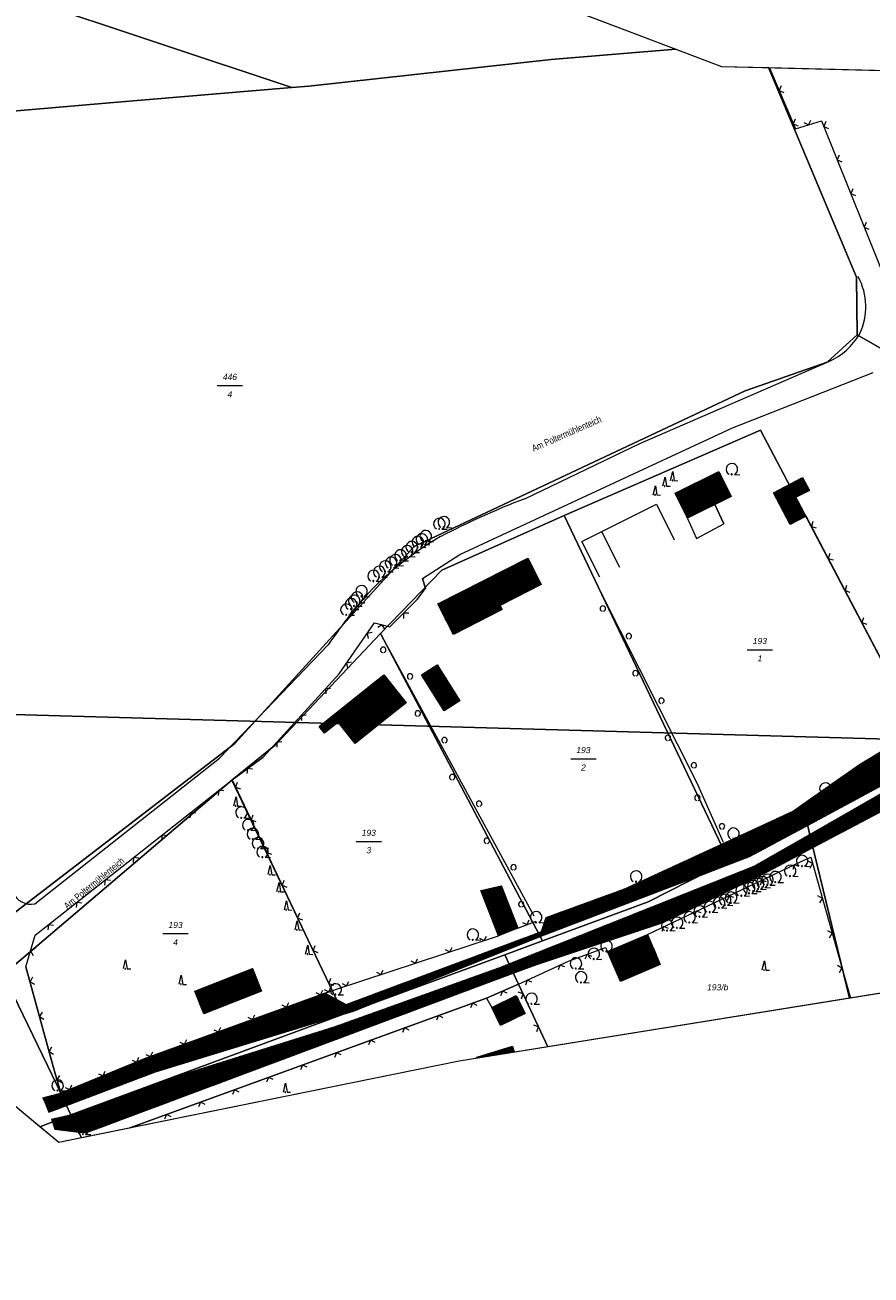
# Model space of a CAD drawing. Header units: metres. Extents: x 345144 to 348639, y 5629211 to 5635235.
# Tile 551 of 656: x 345633 to 345750, y 5631674 to 5631847. Entities that reach past the tile are written whole.
import ezdxf
from ezdxf.enums import TextEntityAlignment as Align

# ---------------------------------------------------------------- set-up
doc = ezdxf.new("R2010")
doc.units = ezdxf.units.M
doc.header["$MEASUREMENT"] = 0
for name, color, linetype in [('028 Geländeform', 7, 'Continuous'), ('081-083 Topographie', 7, 'Continuous'), ('ALLG Pseudo-Topographie', 7, 'Continuous'), ('AX Flurstück', 7, 'Continuous'), ('AX Gebäude', 7, 'Continuous'), ('Blatt', 7, 'Continuous'), ('Definitionslinie', 7, 'Continuous'), ('Gemeinde Lokation', 7, 'Continuous'), ('Ortsteil Lokation', 7, 'Continuous'), ('Präsentationsobjekt -Text (punktförmig)', 7, 'Continuous'), ('Strasse Lokation', 7, 'Continuous')]:
    doc.layers.add(name, color=color, linetype=linetype)
doc.styles.add('ARIAL', font='arial.ttf', dxfattribs={"height": 1})
doc.styles.add('ARIALIT', font='ariali.ttf', dxfattribs={"height": 1})
pattern_1 = [(250.9552151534, (0, 0), (0.1890527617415, -0.065261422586), [])]
pattern_2 = [(111.5294117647, (0, 0), (-0.186045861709, -0.07339575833), [])]

# ---------------------------------------------------------------- blocks, each defined once
blk = doc.blocks.new('alk_7200_nrwx2')
at = {"true_color": 0x2e2e2e}
h = blk.add_hatch(color=250, dxfattribs=at)
edge = h.paths.add_edge_path(flags=0)
edge.add_arc((-0.020544, -0.388118), 0.055525, 180, 360, ccw=False)
edge.add_arc((-0.020544, -0.388118), 0.055525, 0, 180, ccw=False)
at = {"color": 250, "lineweight": 5, "true_color": 0x2e2e2e, "flags": 128}
blk.add_lwpolyline([(-0.298168, -0.388118), (-0.020544, 1), (0.257079, -0.388118), (0.812326, -0.388118)], dxfattribs=at)
blk.add_lwpolyline([(-0.298168, -0.388118), (-0.020544, 1), (0.257079, -0.388118), (0.812326, -0.388118)], dxfattribs=at)
at = {"color": 250, "lineweight": 5, "true_color": 0x2e2e2e}
for start, end in [(0, 180), (180, 0)]:
    blk.add_arc((-0.020544, -0.388118), 0.055525, start, end, dxfattribs=at)
blk = doc.blocks.new('alk_7100_nrwx2')
at = {"true_color": 0x2e2e2e}
h = blk.add_hatch(color=250, dxfattribs=at)
edge = h.paths.add_edge_path(flags=0)
edge.add_arc((0.024073, -0.597267), 0.057254, 180, 360, ccw=False)
edge.add_arc((0.024073, -0.597267), 0.057255, 0, 180, ccw=False)
at = {"color": 250, "lineweight": 5, "true_color": 0x2e2e2e, "flags": 128}
blk.add_lwpolyline([(0.349382, -0.597267), (1, -0.597267)], dxfattribs=at)
at = {"color": 250, "lineweight": 5, "true_color": 0x2e2e2e}
for centre, radius, start, end in [((0.024073, 0.012362), 0.690995, -61.91481688, -118.08518312), ((0.024073, -0.597267), 0.057255, 0, 180), ((0.024073, -0.597267), 0.057254, 180, 0)]:
    blk.add_arc(centre, radius, start, end, dxfattribs=at)

msp = doc.modelspace()

# ---------------------------------------------------------------- hatches: boundary and pattern name
at = {"layer": '028 Geländeform', "true_color": 0xb27500}
h = msp.add_hatch(dxfattribs=at)
h.set_pattern_fill('_USER', color=44, scale=0.2, angle=250.95521515, style=0, pattern_type=0)
h.set_pattern_definition(pattern_1)
h.paths.add_polyline_path([(345784.303, 5631758.485), (345785.2, 5631756.908), (345785.2, 5631756.908), (345764.509, 5631745.124), (345764.509, 5631745.124), (345755.583, 5631740.008), (345755.583, 5631740.008), (345742.158, 5631732.903), (345742.158, 5631732.903), (345735.319, 5631729.283), (345735.319, 5631729.283), (345721.448, 5631722.541), (345721.448, 5631722.541), (345703.971, 5631716.783), (345703.971, 5631716.783), (345700.746, 5631715.577), (345700.746, 5631715.577), (345670.275, 5631704.182), (345670.275, 5631704.182), (345641.667, 5631693.494), (345641.667, 5631693.494), (345640.708, 5631693.609), (345640.708, 5631693.609), (345637.401, 5631694.004), (345637.401, 5631694.004), (345637.06, 5631695.013), (345637.06, 5631695.013), (345636.926, 5631695.411), (345636.926, 5631695.411), (345639.581, 5631695.98), (345639.581, 5631695.98), (345652.679, 5631700.815), (345652.679, 5631700.815), (345676.04, 5631708.156), (345676.04, 5631708.156), (345698.768, 5631716.305), (345698.768, 5631716.305), (345700.148, 5631716.854), (345700.148, 5631716.854), (345734.035, 5631730.329), (345734.035, 5631730.329), (345741.716, 5631734.724), (345741.716, 5631734.724), (345754.5, 5631742.039), (345754.5, 5631742.039)], flags=0)
h = msp.add_hatch(dxfattribs=at)
h.set_pattern_fill('_USER', color=44, scale=0.2, angle=250.95521515, style=0, pattern_type=0)
h.set_pattern_definition(pattern_1)
h.paths.add_polyline_path([(345756.631, 5631749.275), (345758.72, 5631745.307), (345758.72, 5631745.307), (345741.411, 5631735.977), (345741.411, 5631735.977), (345733.399, 5631731.658), (345733.399, 5631731.658), (345726.561, 5631729.057), (345726.561, 5631729.057), (345704.452, 5631720.643), (345704.452, 5631720.643), (345704.638, 5631721.312), (345704.638, 5631721.312), (345705.291, 5631723.24), (345705.291, 5631723.24), (345716.163, 5631727.22), (345716.163, 5631727.22), (345729.457, 5631733.361), (345729.457, 5631733.361), (345739.403, 5631737.955), (345739.403, 5631737.955), (345743.846, 5631741.056), (345743.846, 5631741.056), (345748.686, 5631744.433), (345748.686, 5631744.433)], flags=0)
h = msp.add_hatch(dxfattribs=at)
h.set_pattern_fill('_USER', color=44, scale=0.2, angle=250.95521515, style=0, pattern_type=0)
h.set_pattern_definition(pattern_1)
h.paths.add_polyline_path([(345677.634, 5631711.223), (345704.188, 5631721.144), (345704.188, 5631721.144), (345704.638, 5631721.312), (345704.638, 5631721.312), (345704.452, 5631720.643), (345704.452, 5631720.643), (345681.463, 5631711.44), (345681.463, 5631711.44), (345681.444, 5631711.432), (345681.444, 5631711.432), (345678.642, 5631710.31), (345678.642, 5631710.31), (345678.573, 5631710.373), (345678.573, 5631710.373)], flags=0)
h = msp.add_hatch(dxfattribs=at)
h.set_pattern_fill('_USER', color=44, scale=0.2, angle=250.95521515, style=0, pattern_type=0)
h.set_pattern_definition(pattern_1)
h.paths.add_polyline_path([(345677.257, 5631709.887), (345651.273, 5631701.949), (345651.273, 5631701.949), (345638.988, 5631697.265), (345638.988, 5631697.265), (345636.574, 5631696.373), (345636.574, 5631696.373), (345636.038, 5631697.641), (345636.038, 5631697.641), (345635.722, 5631698.342), (345635.722, 5631698.342), (345638.204, 5631698.963), (345638.204, 5631698.963), (345649.954, 5631703.804), (345649.954, 5631703.804), (345674.756, 5631712.814), (345674.756, 5631712.814), (345676.261, 5631711.982), (345676.261, 5631711.982), (345677.634, 5631711.223), (345677.634, 5631711.223), (345678.573, 5631710.373), (345678.573, 5631710.373), (345678.642, 5631710.31), (345678.642, 5631710.31)], flags=0)
at = {"layer": 'AX Gebäude', "true_color": 0x4f4f4f}
h = msp.add_hatch(dxfattribs=at)
h.set_pattern_fill('_USER', color=251, scale=0.2, angle=111.52941176, style=0, pattern_type=0)
h.set_pattern_definition(pattern_2)
h.paths.add_polyline_path([(345723.11, 5631781.855), (345729.135, 5631784.852), (345730.854, 5631781.395), (345724.83, 5631778.398)], flags=0)
h = msp.add_hatch(dxfattribs=at)
h.set_pattern_fill('_USER', color=251, scale=0.2, angle=111.52941176, style=0, pattern_type=0)
h.set_pattern_definition(pattern_2)
h.paths.add_polyline_path([(345736.716, 5631781.911), (345740.726, 5631784.028), (345741.657, 5631782.265), (345739.761, 5631781.264), (345741.129, 5631778.673), (345739.015, 5631777.557)], flags=0)
h = msp.add_hatch(dxfattribs=at)
h.set_pattern_fill('_USER', color=251, scale=0.2, angle=111.52941176, style=0, pattern_type=0)
h.set_pattern_definition(pattern_2)
h.paths.add_polyline_path([(345690.323, 5631766.563), (345702.751, 5631772.88), (345704.59, 5631769.263), (345698.907, 5631766.375), (345699.203, 5631765.793), (345692.457, 5631762.364)], flags=0)
h = msp.add_hatch(dxfattribs=at)
h.set_pattern_fill('_USER', color=251, scale=0.2, angle=111.52941176, style=0, pattern_type=0)
h.set_pattern_definition(pattern_2)
h.paths.add_polyline_path([(345690.238, 5631758.16), (345693.375, 5631753.181), (345691.199, 5631751.813), (345688.066, 5631756.799)], flags=0)
h = msp.add_hatch(dxfattribs=at)
h.set_pattern_fill('_USER', color=251, scale=0.2, angle=111.52941176, style=0, pattern_type=0)
h.set_pattern_definition(pattern_2)
h.paths.add_polyline_path([(345681.082, 5631755.373), (345682.839, 5631756.779), (345685.93, 5631752.917), (345684.174, 5631751.511)], flags=0)
h = msp.add_hatch(dxfattribs=at)
h.set_pattern_fill('_USER', color=251, scale=0.2, angle=111.52941176, style=0, pattern_type=0)
h.set_pattern_definition(pattern_2)
h.paths.add_polyline_path([(345684.174, 5631751.511), (345678.9, 5631747.289), (345676.55, 5631750.224), (345674.66, 5631748.711), (345673.918, 5631749.638), (345681.082, 5631755.373)], flags=0)
h = msp.add_hatch(dxfattribs=at)
h.set_pattern_fill('_USER', color=251, scale=0.2, angle=111.52941176, style=0, pattern_type=0)
h.set_pattern_definition(pattern_2)
h.paths.add_polyline_path([(345696.241, 5631726.961), (345699.067, 5631727.642), (345701.378, 5631721.775), (345698.699, 5631720.72)], flags=0)
h = msp.add_hatch(dxfattribs=at)
h.set_pattern_fill('_USER', color=251, scale=0.2, angle=111.52941176, style=0, pattern_type=0)
h.set_pattern_definition(pattern_2)
h.paths.add_polyline_path([(345713.778, 5631718.567), (345719.267, 5631720.928), (345721.049, 5631716.783), (345715.56, 5631714.423)], flags=0)
h = msp.add_hatch(dxfattribs=at)
h.set_pattern_fill('_USER', color=251, scale=0.2, angle=111.52941176, style=0, pattern_type=0)
h.set_pattern_definition(pattern_2)
h.paths.add_polyline_path([(345656.727, 5631713.082), (345664.694, 5631716.207), (345665.922, 5631713.074), (345657.955, 5631709.949)], flags=0)
h = msp.add_hatch(dxfattribs=at)
h.set_pattern_fill('_USER', color=251, scale=0.2, angle=111.52941176, style=0, pattern_type=0)
h.set_pattern_definition(pattern_2)
h.paths.add_polyline_path([(345697.778, 5631710.835), (345701.152, 5631712.473), (345702.361, 5631709.982), (345698.987, 5631708.345)], flags=0)
h = msp.add_hatch(dxfattribs=at)
h.set_pattern_fill('_USER', color=251, scale=0.2, angle=111.52941176, style=0, pattern_type=0)
h.set_pattern_definition(pattern_2)
h.paths.add_polyline_path([(345700.864, 5631704.631), (345695.753, 5631703.809), (345695.704, 5631703.972), (345700.614, 5631705.457)], flags=0)

# ---------------------------------------------------------------- linework, layer by layer
at = {"layer": '081-083 Topographie', "color": 7, "linetype": 'Continuous', "lineweight": 5, "flags": 128}
for points in [[(345736.132016, 5631840.653864), (345739.726, 5631832.213), (345739.726, 5631832.213), (345743.335, 5631833.331), (345743.335, 5631833.331), (345757.005, 5631799.282), (345757.005, 5631799.282), (345772.791, 5631805.333), (345772.791, 5631805.333), (345774.623, 5631808.551), (345774.623, 5631808.551), (345776.699, 5631809.33), (345776.699, 5631809.33), (345764.972, 5631839.874), (345764.972, 5631839.874), (345764.260009, 5631839.951364)], [(345702.32, 5631781.113), (345718.231, 5631788.726), (345718.231, 5631788.726), (345744.348, 5631800.053)], [(345687.476, 5631767.182), (345688.624, 5631768.695), (345688.624, 5631768.695), (345688.182, 5631770.087), (345688.182, 5631770.087), (345693.346, 5631773.398), (345693.346, 5631773.398), (345731.013, 5631790.912), (345731.013, 5631790.912), (345750.463, 5631798.559)], [(345724.829, 5631778.37), (345726.069, 5631775.624), (345726.069, 5631775.624), (345729.857, 5631777.62), (345729.857, 5631777.62), (345728.602, 5631780.295)], [(345741.18, 5631778.722), (345756.631, 5631749.275), (345756.631, 5631749.275), (345793.184, 5631766.96)], [(345712.787, 5631768.265), (345726.042, 5631741.93), (345726.042, 5631741.93), (345729.722, 5631733.683)], [(345661.872, 5631742.264), (345666.165, 5631745.41), (345666.165, 5631745.41), (345676.674, 5631756.932), (345676.674, 5631756.932), (345681.576, 5631763.965), (345681.576, 5631763.965), (345683.687, 5631763.391), (345683.687, 5631763.391), (345687.476, 5631767.182)], [(345682.362, 5631762.542), (345703.566, 5631723.468)], [(345634.625, 5631725.14), (345660.137, 5631745.246), (345660.137, 5631745.246), (345675.172, 5631760.941)], [(345675.709, 5631713.144), (345674.756, 5631712.814), (345674.756, 5631712.814), (345649.954, 5631703.804), (345649.954, 5631703.804), (345638.204, 5631698.963), (345638.204, 5631698.963), (345637.143, 5631702.664), (345637.143, 5631702.664), (345633.392, 5631716.457), (345633.392, 5631716.457), (345634.681, 5631720.804), (345634.681, 5631720.804), (345661.872, 5631742.264)], [(345661.872, 5631742.264), (345675.709, 5631713.144)], [(345719.266, 5631720.927), (345740.631, 5631731.034), (345740.631, 5631731.034), (345741.843, 5631731.607), (345741.843, 5631731.607), (345747.329476, 5631712.106731)], [(345701.378, 5631721.775), (345703.918, 5631722.763)], [(345675.709, 5631713.144), (345676.169, 5631713.296), (345676.169, 5631713.296), (345698.699, 5631720.72)], [(345701.468, 5631714.037), (345708.371, 5631717.23), (345708.371, 5631717.23), (345713.491, 5631719.087), (345713.491, 5631719.087), (345713.778, 5631718.566)], [(345701.468, 5631714.037), (345697.026, 5631712.114), (345697.026, 5631712.114), (345647.755504, 5631694.177121)], [(345701.468, 5631714.037), (345705.52371, 5631705.380744)], [(345697.026, 5631712.114), (345697.778, 5631710.836)]]:
    msp.add_lwpolyline(points, dxfattribs=at)
at = {"layer": '081-083 Topographie', "color": 7, "linetype": 'Continuous', "lineweight": 5}
for centre, radius, start, end in [((345740.572, 5631807.632), 8.875794, -25.17054501, 27.88149918), ((345740.471, 5631808.676), 9.454483, -65.79076812, -30.64468199), ((345744.264, 5631672.64), 116.300154, 111.14033332, 117.42147364), ((345714.029, 5631735.548), 46.585251, 120.04617431, 133.88413076), ((345728.804, 5631724.646), 64.758926, 136.62056774, 145.91215716), ((345634.069, 5631727.731), 2.651088, -158.70025692, -77.88863195)]:
    msp.add_arc(centre, radius, start, end, dxfattribs=at)
at = {"layer": 'ALLG Pseudo-Topographie', "color": 7, "linetype": 'Continuous', "lineweight": 5, "flags": 128}
for points in [[(345712.686, 5631770.283), (345710.224, 5631775.201), (345720.521, 5631780.356), (345722.983, 5631775.439)], [(345712.944, 5631776.562), (345715.406, 5631771.645)]]:
    msp.add_lwpolyline(points, dxfattribs=at)
at = {"layer": 'AX Flurstück', "color": 8, "linetype": 'Continuous', "lineweight": 13, "true_color": 0x808080, "flags": 128}
for points in [[(345538.017, 5631932.602), (345541.039, 5631935.329), (345601.011, 5631893.768), (345614.23, 5631882.632), (345628.47, 5631876.419), (345652.059, 5631866.465), (345668.628, 5631861.612), (345691.503, 5631854.366), (345699.328, 5631852.27), (345723.216, 5631843.21), (345705.962, 5631841.766), (345672.487, 5631838.108), (345670.153, 5631837.914), (345596.089, 5631862.559), (345585.724, 5631882.429), (345560.988, 5631904.016), (345560.202, 5631911.312), (345538.017, 5631932.602)], [(345560.988, 5631904.016), (345585.724, 5631882.429), (345596.089, 5631862.559), (345670.153, 5631837.914), (345645.486, 5631835.856), (345596.773, 5631831.66), (345568.768, 5631828.815), (345537.551, 5631846.238), (345508.412, 5631862.017), (345480.191, 5631877.583), (345509.141, 5631905.113), (345538.017, 5631932.602), (345560.202, 5631911.312), (345560.988, 5631904.016)], [(345729.52, 5631840.819), (345736, 5631840.657), (345748.15, 5631811.735), (345748.282, 5631803.757), (345744.113, 5631799.98), (345732.806, 5631796.02), (345687.039, 5631774.493), (345662.268, 5631747.305), (345628.23, 5631721.169), (345627.629, 5631723.47), (345618.615, 5631748.849), (345625.815, 5631753.409), (345620.346, 5631763.618), (345578.606, 5631818.239), (345565.172, 5631828.471), (345568.768, 5631828.815), (345596.773, 5631831.66), (345645.486, 5631835.856), (345670.153, 5631837.914), (345672.487, 5631838.108), (345705.962, 5631841.766), (345723.216, 5631843.21), (345729.52, 5631840.819)], [(345736, 5631840.657), (345763.638, 5631839.967), (345764.889, 5631839.819), (345777.351, 5631807.349), (345776.681, 5631807.042), (345756.462, 5631799.062), (345748.282, 5631803.757), (345748.15, 5631811.735), (345736, 5631840.657)], [(345779.279, 5631802.32), (345792.535, 5631767.759), (345794.192, 5631763.449), (345792.29, 5631762.508), (345785.605, 5631759.202), (345758.787, 5631745.179), (345756.687, 5631749.166), (345734.919, 5631790.559), (345707.771, 5631778.766), (345690.846, 5631771.233), (345682.391, 5631762.475), (345667.86, 5631747.127), (345661.847, 5631742.248), (345630.296, 5631715.374), (345628.23, 5631721.169), (345662.268, 5631747.305), (345687.039, 5631774.493), (345732.806, 5631796.02), (345744.113, 5631799.98), (345748.282, 5631803.757), (345756.462, 5631799.062), (345776.681, 5631807.042), (345777.351, 5631807.349), (345779.279, 5631802.32)], [(345741.308, 5631736.404), (345730.547, 5631731.081), (345707.771, 5631778.766), (345734.919, 5631790.559), (345756.687, 5631749.166), (345758.787, 5631745.179), (345741.308, 5631736.404)], [(345707.771, 5631778.766), (345730.547, 5631731.081), (345719.383, 5631725.413), (345704.773, 5631720.036), (345682.391, 5631762.475), (345690.846, 5631771.233), (345707.771, 5631778.766)], [(345667.86, 5631747.127), (345682.391, 5631762.475), (345704.773, 5631720.036), (345699.557, 5631718.116), (345677.253, 5631709.884), (345661.847, 5631742.248), (345667.86, 5631747.127)], [(345765.089, 5631714.964), (345747.222, 5631712.089), (345742.377, 5631732.008), (345741.308, 5631736.404), (345758.787, 5631745.179), (345785.605, 5631759.202), (345786.753, 5631755.405), (345781.437, 5631735.327), (345781.179, 5631718.805), (345765.089, 5631714.964)], [(345630.296, 5631715.374), (345661.847, 5631742.248), (345677.253, 5631709.884), (345639.581, 5631695.98), (345637.707, 5631700.038), (345630.296, 5631715.374)], [(345747.222, 5631712.089), (345705.525, 5631705.381), (345701.469, 5631714.038), (345699.557, 5631718.116), (345704.773, 5631720.036), (345719.383, 5631725.413), (345730.547, 5631731.081), (345741.308, 5631736.404), (345742.377, 5631732.008), (345747.222, 5631712.089)], [(345584.104, 5631677.451), (345577.363, 5631685.39), (345576.302, 5631687.145), (345619.222, 5631717.771), (345627.629, 5631723.47), (345628.23, 5631721.169), (345630.296, 5631715.374), (345637.707, 5631700.038), (345639.581, 5631695.98), (345635.324, 5631694.347), (345631.641, 5631697.426), (345584.104, 5631677.451)], [(345693.262, 5631703.408), (345641.081, 5631692.823), (345639.581, 5631695.98), (345677.253, 5631709.884), (345699.557, 5631718.116), (345701.469, 5631714.038), (345705.525, 5631705.381), (345693.262, 5631703.408)], [(345637.915, 5631692.181), (345635.324, 5631694.347), (345639.581, 5631695.98), (345641.081, 5631692.823), (345637.915, 5631692.181)]]:
    msp.add_lwpolyline(points, dxfattribs=at)
at = {"layer": 'AX Gebäude', "color": 7, "linetype": 'Continuous', "lineweight": 5, "flags": 128}
for points in [[(345723.11, 5631781.855), (345729.135, 5631784.852), (345730.854, 5631781.395), (345724.83, 5631778.398), (345723.11, 5631781.855)], [(345736.716, 5631781.911), (345740.726, 5631784.028), (345741.657, 5631782.265), (345739.761, 5631781.264), (345741.129, 5631778.673), (345739.015, 5631777.557), (345736.716, 5631781.911)], [(345690.323, 5631766.563), (345702.751, 5631772.88), (345704.59, 5631769.263), (345698.907, 5631766.375), (345699.203, 5631765.793), (345692.457, 5631762.364), (345690.323, 5631766.563)], [(345690.238, 5631758.16), (345693.375, 5631753.181), (345691.199, 5631751.813), (345688.066, 5631756.799), (345690.238, 5631758.16)], [(345681.082, 5631755.373), (345682.839, 5631756.779), (345685.93, 5631752.917), (345684.174, 5631751.511), (345681.082, 5631755.373)], [(345684.174, 5631751.511), (345678.9, 5631747.289), (345676.55, 5631750.224), (345674.66, 5631748.711), (345673.918, 5631749.638), (345681.082, 5631755.373), (345684.174, 5631751.511)], [(345696.241, 5631726.961), (345699.067, 5631727.642), (345701.378, 5631721.775), (345698.699, 5631720.72), (345696.241, 5631726.961)], [(345713.778, 5631718.567), (345719.267, 5631720.928), (345721.049, 5631716.783), (345715.56, 5631714.423), (345713.778, 5631718.567)], [(345656.727, 5631713.082), (345664.694, 5631716.207), (345665.922, 5631713.074), (345657.955, 5631709.949), (345656.727, 5631713.082)], [(345697.778, 5631710.835), (345701.152, 5631712.473), (345702.361, 5631709.982), (345698.987, 5631708.345), (345697.778, 5631710.835)], [(345695.704, 5631703.972), (345700.614, 5631705.457), (345700.863771, 5631704.631023)], [(345695.753344, 5631703.808824), (345695.704, 5631703.972)]]:
    msp.add_lwpolyline(points, dxfattribs=at)
at = {"layer": 'Blatt', "color": 205, "linetype": 'Continuous', "lineweight": 5, "true_color": 0x873099, "flags": 128}
for points in [[(345436.232, 5631808.211), (345398.764, 5631828.016), (345403.826, 5632007.768), (345447.369, 5632006.542), (345449.563, 5632004.389), (345466.48, 5631986.997), (345614.426, 5631884.472), (345729.52, 5631840.819), (345788.819, 5631839.338), (345836.096, 5631831.491), (345899.544, 5631850.195), (345896.548, 5631743.817), (345518.715, 5631754.457), (345516.682, 5631756.851), (345436.232, 5631808.211)], [(345584.104, 5631677.451), (345518.715, 5631754.457), (345896.548, 5631743.817), (345892.72, 5631607.92), (345882.862, 5631617.924), (345874.634, 5631642.43), (345860.336, 5631698.053), (345854.261, 5631714.326), (345851.905, 5631735.69), (345765.089, 5631714.964), (345693.262, 5631703.408), (345637.915, 5631692.181), (345631.641, 5631697.426), (345584.104, 5631677.451)]]:
    msp.add_lwpolyline(points, dxfattribs=at)
at = {"layer": 'Definitionslinie', "color": 7, "linetype": 'Continuous', "lineweight": 5, "flags": 128}
for points in [[(345736.132016, 5631840.653864), (345739.726, 5631832.213)], [(345737.743, 5631838.147), (345737.479, 5631837.492), (345738.134, 5631837.227)], [(345737.743, 5631838.147), (345737.479, 5631837.492), (345738.134, 5631837.227)], [(345739.701, 5631833.547), (345739.437, 5631832.891), (345740.093, 5631832.627)], [(345739.701, 5631833.547), (345739.437, 5631832.891), (345740.093, 5631832.627)], [(345739.726, 5631832.213), (345743.335, 5631833.331)], [(345740.905, 5631833.102), (345741.531, 5631832.772), (345741.86, 5631833.398)], [(345740.905, 5631833.102), (345741.531, 5631832.772), (345741.86, 5631833.398)], [(345743.335, 5631833.331), (345757.005, 5631799.282)], [(345743.928, 5631833.197), (345743.65, 5631832.547), (345744.3, 5631832.269)], [(345743.928, 5631833.197), (345743.65, 5631832.547), (345744.3, 5631832.269)], [(345745.791, 5631828.557), (345745.513, 5631827.907), (345746.163, 5631827.629)], [(345745.791, 5631828.557), (345745.513, 5631827.907), (345746.163, 5631827.629)], [(345747.653, 5631823.917), (345747.376, 5631823.267), (345748.026, 5631822.989)], [(345747.653, 5631823.917), (345747.376, 5631823.267), (345748.026, 5631822.989)], [(345749.516, 5631819.277), (345749.239, 5631818.627), (345749.889, 5631818.349)], [(345749.516, 5631819.277), (345749.239, 5631818.627), (345749.889, 5631818.349)], [(345718.231, 5631788.726), (345744.348, 5631800.053)], [(345731.013, 5631790.912), (345750.463, 5631798.559)], [(345693.346, 5631773.398), (345731.013, 5631790.912)], [(345702.32, 5631781.113), (345718.231, 5631788.726)], [(345728.602, 5631780.295), (345729.857, 5631777.62)], [(345741.18, 5631778.722), (345756.631, 5631749.275)], [(345724.829, 5631778.37), (345726.069, 5631775.624)], [(345726.069, 5631775.624), (345729.857, 5631777.62)], [(345742.146, 5631777.956), (345741.936, 5631777.281), (345742.611, 5631777.071)], [(345742.146, 5631777.956), (345741.936, 5631777.281), (345742.611, 5631777.071)], [(345688.182, 5631770.087), (345693.346, 5631773.398)], [(345744.47, 5631773.529), (345744.259, 5631772.854), (345744.934, 5631772.643)], [(345744.47, 5631773.529), (345744.259, 5631772.854), (345744.934, 5631772.643)], [(345688.182, 5631770.087), (345688.624, 5631768.695)], [(345687.476, 5631767.182), (345688.624, 5631768.695)], [(345746.793, 5631769.101), (345746.582, 5631768.426), (345747.257, 5631768.216)], [(345746.793, 5631769.101), (345746.582, 5631768.426), (345747.257, 5631768.216)], [(345683.687, 5631763.391), (345687.476, 5631767.182)], [(345686.289, 5631765.287), (345685.582, 5631765.287), (345685.582, 5631764.579)], [(345686.289, 5631765.287), (345685.582, 5631765.287), (345685.582, 5631764.579)], [(345749.116, 5631764.674), (345748.906, 5631763.999), (345749.581, 5631763.788)], [(345749.116, 5631764.674), (345748.906, 5631763.999), (345749.581, 5631763.788)], [(345676.674, 5631756.932), (345681.576, 5631763.965)], [(345681.576, 5631763.965), (345683.687, 5631763.391)], [(345682.983, 5631763.064), (345682.632, 5631763.678), (345682.018, 5631763.327)], [(345682.983, 5631763.064), (345682.632, 5631763.678), (345682.018, 5631763.327)], [(345681.251, 5631762.624), (345680.555, 5631762.499), (345680.679, 5631761.803)], [(345681.251, 5631762.624), (345680.555, 5631762.499), (345680.679, 5631761.803)], [(345660.137, 5631745.246), (345675.172, 5631760.941)], [(345678.392, 5631758.522), (345677.695, 5631758.398), (345677.82, 5631757.701)], [(345678.392, 5631758.522), (345677.695, 5631758.398), (345677.82, 5631757.701)], [(345666.165, 5631745.41), (345676.674, 5631756.932)], [(345675.495, 5631754.898), (345674.789, 5631754.865), (345674.821, 5631754.159)], [(345675.495, 5631754.898), (345674.789, 5631754.865), (345674.821, 5631754.159)], [(345672.126, 5631751.203), (345671.42, 5631751.171), (345671.452, 5631750.465)], [(345672.126, 5631751.203), (345671.42, 5631751.171), (345671.452, 5631750.465)], [(345668.756, 5631747.509), (345668.05, 5631747.477), (345668.083, 5631746.77)], [(345668.756, 5631747.509), (345668.05, 5631747.477), (345668.083, 5631746.77)], [(345634.625, 5631725.14), (345660.137, 5631745.246)], [(345661.872, 5631742.264), (345666.165, 5631745.41)], [(345634.681, 5631720.804), (345661.872, 5631742.264)], [(345661.872, 5631742.264), (345675.709, 5631713.144)], [(345664.717, 5631743.729), (345664.019, 5631743.837), (345663.911, 5631743.138)], [(345664.717, 5631743.729), (345664.019, 5631743.837), (345663.911, 5631743.138)], [(345660.753, 5631740.744), (345660.051, 5631740.827), (345659.968, 5631740.125)], [(345660.753, 5631740.744), (345660.051, 5631740.827), (345659.968, 5631740.125)], [(345662.59, 5631741.918), (345662.353, 5631741.252), (345663.019, 5631741.015)], [(345662.59, 5631741.918), (345662.353, 5631741.252), (345663.019, 5631741.015)], [(345656.828, 5631737.647), (345656.126, 5631737.729), (345656.043, 5631737.027)], [(345656.828, 5631737.647), (345656.126, 5631737.729), (345656.043, 5631737.027)], [(345664.736, 5631737.402), (345664.499, 5631736.736), (345665.165, 5631736.499)], [(345664.736, 5631737.402), (345664.499, 5631736.736), (345665.165, 5631736.499)], [(345652.904, 5631734.549), (345652.201, 5631734.632), (345652.119, 5631733.929)], [(345652.904, 5631734.549), (345652.201, 5631734.632), (345652.119, 5631733.929)], [(345666.882, 5631732.886), (345666.645, 5631732.22), (345667.311, 5631731.983)], [(345666.882, 5631732.886), (345666.645, 5631732.22), (345667.311, 5631731.983)], [(345648.979, 5631731.451), (345648.277, 5631731.534), (345648.194, 5631730.832)], [(345648.979, 5631731.451), (345648.277, 5631731.534), (345648.194, 5631730.832)], [(345719.266, 5631720.927), (345740.631, 5631731.034), (345740.631, 5631731.034), (345741.843, 5631731.607)], [(345740.26, 5631730.305), (345739.594, 5631730.543), (345739.356, 5631729.878)], [(345740.26, 5631730.305), (345739.594, 5631730.543), (345739.356, 5631729.878)], [(345741.753, 5631730.082), (345742.099, 5631730.699), (345741.482, 5631731.045)], [(345741.753, 5631730.082), (345742.099, 5631730.699), (345741.482, 5631731.045)], [(345741.843, 5631731.607), (345747.329476, 5631712.106731)], [(345645.054, 5631728.354), (345644.352, 5631728.436), (345644.269, 5631727.734)], [(345645.054, 5631728.354), (345644.352, 5631728.436), (345644.269, 5631727.734)], [(345669.028, 5631728.37), (345668.791, 5631727.704), (345669.457, 5631727.467)], [(345669.028, 5631728.37), (345668.791, 5631727.704), (345669.457, 5631727.467)], [(345735.74, 5631728.167), (345735.074, 5631728.405), (345734.836, 5631727.74)], [(345735.74, 5631728.167), (345735.074, 5631728.405), (345734.836, 5631727.74)], [(345641.129, 5631725.256), (345640.427, 5631725.339), (345640.344, 5631724.636)], [(345641.129, 5631725.256), (345640.427, 5631725.339), (345640.344, 5631724.636)], [(345731.22, 5631726.029), (345730.554, 5631726.267), (345730.316, 5631725.601)], [(345731.22, 5631726.029), (345730.554, 5631726.267), (345730.316, 5631725.601)], [(345743.107, 5631725.269), (345743.453, 5631725.886), (345742.836, 5631726.232)], [(345743.107, 5631725.269), (345743.453, 5631725.886), (345742.836, 5631726.232)], [(345671.173, 5631723.854), (345670.936, 5631723.188), (345671.603, 5631722.951)], [(345671.173, 5631723.854), (345670.936, 5631723.188), (345671.603, 5631722.951)], [(345726.7, 5631723.891), (345726.035, 5631724.129), (345725.796, 5631723.463)], [(345726.7, 5631723.891), (345726.035, 5631724.129), (345725.796, 5631723.463)], [(345637.204, 5631722.158), (345636.502, 5631722.241), (345636.419, 5631721.539)], [(345637.204, 5631722.158), (345636.502, 5631722.241), (345636.419, 5631721.539)], [(345701.378, 5631721.775), (345703.918, 5631722.763)], [(345702.001, 5631722.554), (345702.648, 5631722.269), (345702.933, 5631722.916)], [(345702.001, 5631722.554), (345702.648, 5631722.269), (345702.933, 5631722.916)], [(345722.181, 5631721.753), (345721.515, 5631721.991), (345721.277, 5631721.325)], [(345722.181, 5631721.753), (345721.515, 5631721.991), (345721.277, 5631721.325)], [(345633.392, 5631716.457), (345634.681, 5631720.804)], [(345675.709, 5631713.144), (345676.169, 5631713.296), (345676.169, 5631713.296), (345698.699, 5631720.72)], [(345696.07, 5631720.38), (345696.702, 5631720.062), (345697.02, 5631720.693)], [(345696.07, 5631720.38), (345696.702, 5631720.062), (345697.02, 5631720.693)], [(345744.461, 5631720.456), (345744.807, 5631721.073), (345744.19, 5631721.418)], [(345744.461, 5631720.456), (345744.807, 5631721.073), (345744.19, 5631721.418)], [(345634.658, 5631718.968), (345634.037, 5631718.631), (345634.374, 5631718.009)], [(345634.658, 5631718.968), (345634.037, 5631718.631), (345634.374, 5631718.009)], [(345673.319, 5631719.338), (345673.082, 5631718.672), (345673.749, 5631718.435)], [(345673.319, 5631719.338), (345673.082, 5631718.672), (345673.749, 5631718.435)], [(345691.321, 5631718.815), (345691.953, 5631718.497), (345692.271, 5631719.128)], [(345691.321, 5631718.815), (345691.953, 5631718.497), (345692.271, 5631719.128)], [(345708.371, 5631717.23), (345713.491, 5631719.087)], [(345711.572, 5631717.859), (345710.931, 5631718.159), (345710.631, 5631717.518)], [(345711.572, 5631717.859), (345710.931, 5631718.159), (345710.631, 5631717.518)], [(345713.491, 5631719.087), (345713.778, 5631718.566)], [(345633.392, 5631716.457), (345637.143, 5631702.664)], [(345686.573, 5631717.251), (345687.204, 5631716.932), (345687.522, 5631717.564)], [(345686.573, 5631717.251), (345687.204, 5631716.932), (345687.522, 5631717.564)], [(345701.468, 5631714.037), (345708.371, 5631717.23)], [(345707.852, 5631716.439), (345707.189, 5631716.683), (345706.945, 5631716.019)], [(345707.852, 5631716.439), (345707.189, 5631716.683), (345706.945, 5631716.019)], [(345745.815, 5631715.643), (345746.161, 5631716.259), (345745.544, 5631716.605)], [(345745.815, 5631715.643), (345746.161, 5631716.259), (345745.544, 5631716.605)], [(345634.307, 5631714.999), (345633.955, 5631714.385), (345634.569, 5631714.034)], [(345634.307, 5631714.999), (345633.955, 5631714.385), (345634.569, 5631714.034)], [(345675.465, 5631714.822), (345675.228, 5631714.156), (345675.894, 5631713.919)], [(345675.465, 5631714.822), (345675.228, 5631714.156), (345675.894, 5631713.919)], [(345681.824, 5631715.686), (345682.455, 5631715.367), (345682.774, 5631715.999)], [(345681.824, 5631715.686), (345682.455, 5631715.367), (345682.774, 5631715.999)], [(345703.314, 5631714.34), (345702.65, 5631714.584), (345702.407, 5631713.92)], [(345703.314, 5631714.34), (345702.65, 5631714.584), (345702.407, 5631713.92)], [(345649.954, 5631703.804), (345674.756, 5631712.814)], [(345673.463, 5631712.876), (345674.104, 5631712.577), (345674.403, 5631713.218)], [(345673.463, 5631712.876), (345674.104, 5631712.577), (345674.403, 5631713.218)], [(345674.596, 5631713.288), (345675.233, 5631712.979), (345675.541, 5631713.615)], [(345674.596, 5631713.288), (345675.233, 5631712.979), (345675.541, 5631713.615)], [(345674.756, 5631712.814), (345675.709, 5631713.144)], [(345677.075, 5631714.121), (345677.706, 5631713.803), (345678.025, 5631714.434)], [(345677.075, 5631714.121), (345677.706, 5631713.803), (345678.025, 5631714.434)], [(345697.026, 5631712.114), (345701.468, 5631714.037)], [(345699.904, 5631712.815), (345699.247, 5631713.076), (345698.987, 5631712.418)], [(345699.904, 5631712.815), (345699.247, 5631713.076), (345698.987, 5631712.418)], [(345701.86, 5631712.021), (345702.101, 5631712.686), (345701.436, 5631712.927)], [(345701.86, 5631712.021), (345702.101, 5631712.686), (345701.436, 5631712.927)], [(345701.468, 5631714.037), (345705.52371, 5631705.380744)], [(345647.755504, 5631694.177121), (345697.026, 5631712.114)], [(345668.764, 5631711.169), (345669.404, 5631710.87), (345669.704, 5631711.51)], [(345668.764, 5631711.169), (345669.404, 5631710.87), (345669.704, 5631711.51)], [(345695.753, 5631711.119), (345695.112, 5631711.417), (345694.814, 5631710.776)], [(345695.753, 5631711.119), (345695.112, 5631711.417), (345694.814, 5631710.776)], [(345697.026, 5631712.114), (345697.778, 5631710.836)], [(345635.619, 5631710.174), (345635.268, 5631709.561), (345635.881, 5631709.209)], [(345635.619, 5631710.174), (345635.268, 5631709.561), (345635.881, 5631709.209)], [(345664.064, 5631709.462), (345664.705, 5631709.163), (345665.004, 5631709.803)], [(345664.064, 5631709.462), (345664.705, 5631709.163), (345665.004, 5631709.803)], [(345691.055, 5631709.408), (345690.414, 5631709.707), (345690.115, 5631709.066)], [(345691.055, 5631709.408), (345690.414, 5631709.707), (345690.115, 5631709.066)], [(345659.365, 5631707.755), (345660.005, 5631707.455), (345660.305, 5631708.096)], [(345659.365, 5631707.755), (345660.005, 5631707.455), (345660.305, 5631708.096)], [(345686.357, 5631707.698), (345685.716, 5631707.996), (345685.417, 5631707.356)], [(345686.357, 5631707.698), (345685.716, 5631707.996), (345685.417, 5631707.356)], [(345703.982, 5631707.493), (345704.222, 5631708.158), (345703.557, 5631708.399)], [(345703.982, 5631707.493), (345704.222, 5631708.158), (345703.557, 5631708.399)], [(345654.665, 5631706.047), (345655.306, 5631705.748), (345655.605, 5631706.389)], [(345654.665, 5631706.047), (345655.306, 5631705.748), (345655.605, 5631706.389)], [(345681.658, 5631705.987), (345681.017, 5631706.286), (345680.719, 5631705.645)], [(345681.658, 5631705.987), (345681.017, 5631706.286), (345680.719, 5631705.645)], [(345636.931, 5631705.349), (345636.58, 5631704.736), (345637.193, 5631704.385)], [(345636.931, 5631705.349), (345636.58, 5631704.736), (345637.193, 5631704.385)], [(345649.966, 5631704.34), (345650.606, 5631704.041), (345650.905, 5631704.682)], [(345649.966, 5631704.34), (345650.606, 5631704.041), (345650.905, 5631704.682)], [(345676.96, 5631704.277), (345676.319, 5631704.576), (345676.02, 5631703.935)], [(345676.96, 5631704.277), (345676.319, 5631704.576), (345676.02, 5631703.935)], [(345637.143, 5631702.664), (345638.204, 5631698.963)], [(345638.204, 5631698.963), (345649.954, 5631703.804)], [(345648.049, 5631703.56), (345648.702, 5631703.288), (345648.974, 5631703.941)], [(345648.049, 5631703.56), (345648.702, 5631703.288), (345648.974, 5631703.941)], [(345672.262, 5631702.566), (345671.621, 5631702.865), (345671.322, 5631702.224)], [(345672.262, 5631702.566), (345671.621, 5631702.865), (345671.322, 5631702.224)], [(345638.016, 5631701.432), (345637.674, 5631700.814), (345638.292, 5631700.471)], [(345638.016, 5631701.432), (345637.674, 5631700.814), (345638.292, 5631700.471)], [(345643.426, 5631701.655), (345644.079, 5631701.384), (345644.351, 5631702.036)], [(345643.426, 5631701.655), (345644.079, 5631701.384), (345644.351, 5631702.036)], [(345667.563, 5631700.856), (345666.922, 5631701.155), (345666.624, 5631700.514)], [(345667.563, 5631700.856), (345666.922, 5631701.155), (345666.624, 5631700.514)], [(345638.803, 5631699.751), (345639.456, 5631699.479), (345639.728, 5631700.132)], [(345638.803, 5631699.751), (345639.456, 5631699.479), (345639.728, 5631700.132)], [(345662.865, 5631699.146), (345662.224, 5631699.444), (345661.925, 5631698.803)], [(345662.865, 5631699.146), (345662.224, 5631699.444), (345661.925, 5631698.803)], [(345658.167, 5631697.435), (345657.526, 5631697.734), (345657.227, 5631697.093)], [(345658.167, 5631697.435), (345657.526, 5631697.734), (345657.227, 5631697.093)], [(345653.468, 5631695.725), (345652.827, 5631696.024), (345652.528, 5631695.383)], [(345653.468, 5631695.725), (345652.827, 5631696.024), (345652.528, 5631695.383)], [(345648.218818, 5631694.271104), (345648.129, 5631694.313), (345648.098028, 5631694.246602)], [(345648.218818, 5631694.271104), (345648.129, 5631694.313), (345648.098028, 5631694.246602)]]:
    msp.add_lwpolyline(points, dxfattribs=at)
at = {"layer": 'Definitionslinie', "color": 44, "linetype": 'Continuous', "lineweight": 5, "true_color": 0xb27500, "flags": 128}
for points in [[(345748.686, 5631744.433), (345756.631, 5631749.275)], [(345733.399, 5631731.658), (345741.411, 5631735.977), (345741.411, 5631735.977), (345758.72, 5631745.307)], [(345739.403, 5631737.955), (345743.846, 5631741.056), (345743.846, 5631741.056), (345748.686, 5631744.433)], [(345734.035, 5631730.329), (345741.716, 5631734.724), (345741.716, 5631734.724), (345754.5, 5631742.039)], [(345735.319, 5631729.283), (345742.158, 5631732.903), (345742.158, 5631732.903), (345755.583, 5631740.008)], [(345716.163, 5631727.22), (345729.457, 5631733.361), (345729.457, 5631733.361), (345739.403, 5631737.955)], [(345698.768, 5631716.305), (345700.148, 5631716.854), (345700.148, 5631716.854), (345734.035, 5631730.329)], [(345704.452, 5631720.643), (345726.561, 5631729.057), (345726.561, 5631729.057), (345733.399, 5631731.658)], [(345721.448, 5631722.541), (345735.319, 5631729.283)], [(345705.291, 5631723.24), (345716.163, 5631727.22)], [(345704.638, 5631721.312), (345705.291, 5631723.24)], [(345703.971, 5631716.783), (345721.448, 5631722.541)], [(345677.634, 5631711.223), (345704.188, 5631721.144), (345704.188, 5631721.144), (345704.638, 5631721.312)], [(345678.642, 5631710.31), (345681.444, 5631711.432), (345681.444, 5631711.432), (345681.463, 5631711.44), (345681.463, 5631711.44), (345704.452, 5631720.643)], [(345704.452, 5631720.643), (345704.638, 5631721.312)], [(345704.452, 5631720.643), (345704.638, 5631721.312)], [(345670.275, 5631704.182), (345700.746, 5631715.577), (345700.746, 5631715.577), (345703.971, 5631716.783)], [(345676.04, 5631708.156), (345698.768, 5631716.305)], [(345649.954, 5631703.804), (345674.756, 5631712.814)], [(345674.756, 5631712.814), (345676.261, 5631711.982), (345676.261, 5631711.982), (345677.634, 5631711.223)], [(345677.634, 5631711.223), (345678.573, 5631710.373), (345678.573, 5631710.373), (345678.642, 5631710.31)], [(345677.634, 5631711.223), (345678.573, 5631710.373), (345678.573, 5631710.373), (345678.642, 5631710.31)], [(345651.273, 5631701.949), (345677.257, 5631709.887)], [(345677.257, 5631709.887), (345678.642, 5631710.31)], [(345652.679, 5631700.815), (345676.04, 5631708.156)], [(345641.667, 5631693.494), (345670.275, 5631704.182)], [(345638.204, 5631698.963), (345649.954, 5631703.804)], [(345638.988, 5631697.265), (345651.273, 5631701.949)], [(345639.581, 5631695.98), (345652.679, 5631700.815)], [(345635.722, 5631698.342), (345638.204, 5631698.963)], [(345635.722, 5631698.342), (345636.038, 5631697.641)], [(345636.038, 5631697.641), (345636.574, 5631696.373)], [(345636.574, 5631696.373), (345638.988, 5631697.265)], [(345636.926, 5631695.411), (345639.581, 5631695.98)], [(345636.926, 5631695.411), (345637.06, 5631695.013), (345637.06, 5631695.013), (345637.401, 5631694.004)], [(345637.401, 5631694.004), (345640.708, 5631693.609), (345640.708, 5631693.609), (345641.667, 5631693.494)]]:
    msp.add_lwpolyline(points, dxfattribs=at)
at = {"layer": 'Definitionslinie', "color": 7, "linetype": 'Continuous', "lineweight": 5}
for centre, radius, start, end in [((345740.572, 5631807.632), 8.876402, -25.17054501, 27.88149918), ((345740.471, 5631808.676), 9.454483, -65.79076812, -30.64468199), ((345744.264, 5631672.64), 116.300154, 111.14033332, 117.42147364), ((345714.029, 5631735.548), 46.585251, 120.04617431, 133.88413076), ((345728.804, 5631724.646), 64.758926, 136.62056774, 145.91215716), ((345713.125, 5631765.926), 0.374771, -74.9996467, -105.0003533), ((345713.125, 5631765.926), 0.374771, -74.9996467, -105.0003533), ((345716.713, 5631762.134), 0.374771, -74.9996467, -105.0003533), ((345716.713, 5631762.134), 0.374771, -74.9996467, -105.0003533), ((345682.766, 5631760.226), 0.374771, -74.9996467, -105.0003533), ((345682.766, 5631760.226), 0.374771, -74.9996467, -105.0003533), ((345686.469, 5631756.547), 0.374771, -74.99964674, -105.00035326), ((345686.469, 5631756.547), 0.374771, -74.99964674, -105.00035326), ((345717.621, 5631756.994), 0.374771, -74.9996467, -105.0003533), ((345717.621, 5631756.994), 0.374771, -74.9996467, -105.0003533), ((345721.208, 5631753.201), 0.374771, -74.99964674, -105.00035326), ((345721.208, 5631753.201), 0.374771, -74.99964674, -105.00035326), ((345687.535, 5631751.436), 0.374771, -74.9996467, -105.00035329), ((345687.535, 5631751.436), 0.374771, -74.9996467, -105.00035329), ((345691.238, 5631747.758), 0.374771, -74.99964674, -105.00035326), ((345691.238, 5631747.758), 0.374771, -74.99964674, -105.00035326), ((345722.116, 5631748.061), 0.374771, -74.9996467, -105.0003533), ((345722.116, 5631748.061), 0.374771, -74.9996467, -105.0003533), ((345725.704, 5631744.269), 0.374771, -74.99964675, -105.00035326), ((345725.704, 5631744.269), 0.374771, -74.99964675, -105.00035326), ((345692.305, 5631742.647), 0.374771, -74.9996467, -105.0003533), ((345692.305, 5631742.647), 0.374771, -74.9996467, -105.0003533), ((345696.008, 5631738.968), 0.374771, -74.99964674, -105.00035325), ((345696.008, 5631738.968), 0.374771, -74.99964674, -105.00035325), ((345726.178, 5631739.784), 0.374771, -74.9996467, -105.0003533), ((345726.178, 5631739.784), 0.374771, -74.9996467, -105.0003533), ((345729.586, 5631735.829), 0.374771, -74.9996467, -105.0003533), ((345729.586, 5631735.829), 0.374771, -74.9996467, -105.0003533), ((345697.075, 5631733.858), 0.374771, -74.9996467, -105.0003533), ((345697.075, 5631733.858), 0.374771, -74.9996467, -105.0003533), ((345700.777, 5631730.179), 0.374771, -74.9996467, -105.0003533), ((345700.777, 5631730.179), 0.374771, -74.9996467, -105.0003533), ((345634.069, 5631727.731), 2.651088, -158.70025692, -77.88863195), ((345701.844, 5631725.068), 0.374771, -74.9996467, -105.0003533), ((345701.844, 5631725.068), 0.374771, -74.9996467, -105.0003533)]:
    msp.add_arc(centre, radius, start, end, dxfattribs=at)
at = {"layer": 'Gemeinde Lokation', "color": 7, "linetype": 'Continuous', "lineweight": 5, "flags": 128}
for points in [[(345466.48, 5631986.997), (345614.426, 5631884.472), (345729.52, 5631840.819), (345788.819, 5631839.338), (345836.096, 5631831.491), (345999.397, 5631879.63), (345998.551, 5631913.463), (346058.619, 5631921.978), (346072.237, 5631883.782), (346112.288, 5631896.345), (346200.253, 5631904.994)], [(345896.873, 5631480.826), (345894.943, 5631530.127), (345896.135, 5631562.44), (345895.074, 5631605.532), (345882.862, 5631617.924), (345874.634, 5631642.43), (345860.336, 5631698.053), (345854.261, 5631714.326), (345851.905, 5631735.69), (345765.089, 5631714.964), (345693.262, 5631703.408), (345637.915, 5631692.181), (345631.641, 5631697.426), (345584.104, 5631677.451), (345516.682, 5631756.851), (345436.232, 5631808.211)]]:
    msp.add_lwpolyline(points, dxfattribs=at)
at = {"layer": 'Ortsteil Lokation', "color": 7, "linetype": 'Continuous', "lineweight": 5, "flags": 128}
for points in [[(345466.48, 5631986.997), (345614.426, 5631884.472), (345729.52, 5631840.819), (345788.819, 5631839.338), (345836.096, 5631831.491), (345999.397, 5631879.63), (345998.551, 5631913.463), (346058.619, 5631921.978), (346072.237, 5631883.782), (346112.288, 5631896.345), (346200.253, 5631904.994)], [(345896.873, 5631480.826), (345894.943, 5631530.127), (345896.135, 5631562.44), (345895.074, 5631605.532), (345882.862, 5631617.924), (345874.634, 5631642.43), (345860.336, 5631698.053), (345854.261, 5631714.326), (345851.905, 5631735.69), (345765.089, 5631714.964), (345693.262, 5631703.408), (345637.915, 5631692.181), (345631.641, 5631697.426), (345584.104, 5631677.451), (345516.682, 5631756.851), (345436.232, 5631808.211)]]:
    msp.add_lwpolyline(points, dxfattribs=at)
at = {"layer": 'Präsentationsobjekt -Text (punktförmig)', "color": 251, "linetype": 'Continuous', "lineweight": 13, "true_color": 0x5e5e5e, "flags": 128}
for points in [[(345659.8354, 5631796.74052), (345663.3166, 5631796.74052)], [(345733.0764, 5631760.24452), (345736.5576, 5631760.24452)], [(345708.6894, 5631745.17752), (345712.1706, 5631745.17752)], [(345679.0354, 5631733.75552), (345682.5166, 5631733.75552)], [(345652.3194, 5631721.02052), (345655.8006, 5631721.02052)]]:
    msp.add_lwpolyline(points, dxfattribs=at)

# ---------------------------------------------------------------- block references
at = {"layer": '081-083 Topographie'}
for name, p, xscale, yscale, rotation in [('alk_7100_nrwx2', (345730.926, 5631785.159), 1.15275, 1.15275, -2.326094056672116), ('alk_7200_nrwx2', (345721.691, 5631783.202), 0.9005, 0.9005, -2.326667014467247), ('alk_7200_nrwx2', (345722.763, 5631783.974), 0.9005, 0.9005, -2.326094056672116), ('alk_7200_nrwx2', (345720.359, 5631781.992), 0.9005, 0.9005, -2.326094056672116), ('alk_7100_nrwx2', (345690.499, 5631777.617), 1.15275, 1.15275, -2.326094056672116), ('alk_7100_nrwx2', (345691.116, 5631777.84), 1.15275, 1.15275, -2.326094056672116), ('alk_7100_nrwx2', (345688.608, 5631775.92), 1.15275, 1.15275, -2.326094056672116), ('alk_7100_nrwx2', (345686.677, 5631774.402), 1.15275, 1.15275, -2.326094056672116), ('alk_7100_nrwx2', (345687.523, 5631775.109), 1.15275, 1.15275, -2.326667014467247), ('alk_7100_nrwx2', (345688.075, 5631775.469), 1.15275, 1.15275, -2.326094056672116), ('alk_7100_nrwx2', (345684.437, 5631772.584), 1.15275, 1.15275, -2.326094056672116), ('alk_7100_nrwx2', (345685.119, 5631773.251), 1.15275, 1.15275, -2.326667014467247), ('alk_7100_nrwx2', (345686.047, 5631773.821), 1.15275, 1.15275, -2.326667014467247), ('alk_7100_nrwx2', (345682.198, 5631770.971), 1.15275, 1.15275, -2.326094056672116), ('alk_7100_nrwx2', (345683.024, 5631771.722), 1.15275, 1.15275, -2.326094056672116), ('alk_7100_nrwx2', (345683.817, 5631772.251), 1.15275, 1.15275, -2.326667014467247), ('alk_7100_nrwx2', (345681.406, 5631770.422), 1.15275, 1.15275, -2.326094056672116), ('alk_7100_nrwx2', (345679.122, 5631767.436), 1.15275, 1.15275, -2.326094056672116), ('alk_7100_nrwx2', (345679.743, 5631768.308), 1.15275, 1.15275, -2.326094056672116), ('alk_7100_nrwx2', (345677.65, 5631765.747), 1.15275, 1.15275, -2.326094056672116), ('alk_7100_nrwx2', (345678.289, 5631766.528), 1.15275, 1.15275, -2.326667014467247), ('alk_7100_nrwx2', (345678.729, 5631766.981), 1.15275, 1.15275, -2.326094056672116), ('alk_7100_nrwx2', (345743.846, 5631741.056), 1.15275, 1.15275, -2.325463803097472), ('alk_7200_nrwx2', (345662.41, 5631739.01), 0.9005, 0.9005, -2.326094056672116), ('alk_7100_nrwx2', (345663.143, 5631737.731), 1.15275, 1.15275, -2.326667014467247), ('alk_7100_nrwx2', (345664.081, 5631736.001), 1.15275, 1.15275, -2.326667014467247), ('alk_7100_nrwx2', (345664.739, 5631734.762), 1.15275, 1.15275, -2.326094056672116), ('alk_7100_nrwx2', (345731.136, 5631734.811), 1.15275, 1.15275, -2.326094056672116), ('alk_7100_nrwx2', (345665.437, 5631733.484), 1.15275, 1.15275, -2.326094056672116), ('alk_7100_nrwx2', (345666.062, 5631732.282), 1.15275, 1.15275, -2.326094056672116), ('alk_7100_nrwx2', (345740.631, 5631731.034), 1.15275, 1.15275, -2.325463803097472), ('alk_7200_nrwx2', (345667.143, 5631729.517), 0.9005, 0.9005, -2.326094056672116), ('alk_7100_nrwx2', (345738.979, 5631729.667), 1.15275, 1.15275, -2.326036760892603), ('alk_7100_nrwx2', (345717.696, 5631728.887), 1.15275, 1.15275, -2.326094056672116), ('alk_7100_nrwx2', (345733.871, 5631727.558), 1.15275, 1.15275, -2.326036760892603), ('alk_7100_nrwx2', (345734.549, 5631727.85), 1.15275, 1.15275, -2.325463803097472), ('alk_7100_nrwx2', (345735.148, 5631728.096), 1.15275, 1.15275, -2.326036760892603), ('alk_7100_nrwx2', (345735.829, 5631728.439), 1.15275, 1.15275, -2.325463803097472), ('alk_7100_nrwx2', (345736.944, 5631728.814), 1.15275, 1.15275, -2.325463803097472), ('alk_7200_nrwx2', (345668.362, 5631727.171), 0.9005, 0.9005, -2.326667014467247), ('alk_7100_nrwx2', (345730.81, 5631725.97), 1.15275, 1.15275, -2.326094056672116), ('alk_7100_nrwx2', (345732.26, 5631726.956), 1.15275, 1.15275, -2.326094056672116), ('alk_7100_nrwx2', (345733.321, 5631727.283), 1.15275, 1.15275, -2.326667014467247), ('alk_7200_nrwx2', (345669.397, 5631724.662), 0.9005, 0.9005, -2.326094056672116), ('alk_7100_nrwx2', (345726.469, 5631724.056), 1.15275, 1.15275, -2.326667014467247), ('alk_7100_nrwx2', (345727.871, 5631724.683), 1.15275, 1.15275, -2.326094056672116), ('alk_7100_nrwx2', (345729.146, 5631725.273), 1.15275, 1.15275, -2.326667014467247), ('alk_7100_nrwx2', (345729.978, 5631725.657), 1.15275, 1.15275, -2.326094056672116), ('alk_7100_nrwx2', (345703.874, 5631723.261), 1.15275, 1.15275, -2.326094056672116), ('alk_7100_nrwx2', (345723.345, 5631722.505), 1.15275, 1.15275, -2.326094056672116), ('alk_7100_nrwx2', (345725.068, 5631723.258), 1.15275, 1.15275, -2.326094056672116), ('alk_7200_nrwx2', (345670.863, 5631721.889), 0.9005, 0.9005, -2.326094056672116), ('alk_7100_nrwx2', (345695.134, 5631720.864), 1.15275, 1.15275, -2.326667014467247), ('alk_7100_nrwx2', (345721.993, 5631722.147), 1.15275, 1.15275, -2.326667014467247), ('alk_7100_nrwx2', (345713.596, 5631719.262), 1.15275, 1.15275, -2.326094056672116), ('alk_7200_nrwx2', (345672.328, 5631718.544), 0.9005, 0.9005, -2.326667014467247), ('alk_7100_nrwx2', (345711.843, 5631718.209), 1.15275, 1.15275, -2.326094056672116), ('alk_7200_nrwx2', (345647.149, 5631716.527), 0.9005, 0.9005, -2.326667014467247), ('alk_7100_nrwx2', (345709.378, 5631716.884), 1.15275, 1.15275, -2.326094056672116), ('alk_7200_nrwx2', (345735.416, 5631716.352), 0.9005, 0.9005, -2.326036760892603), ('alk_7200_nrwx2', (345654.843, 5631714.376), 0.9005, 0.9005, -2.326094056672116), ('alk_7100_nrwx2', (345710.086, 5631714.964), 1.15275, 1.15275, -2.326094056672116), ('alk_7100_nrwx2', (345676.169, 5631713.296), 1.15275, 1.15275, -2.326667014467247), ('alk_7100_nrwx2', (345703.238, 5631711.996), 1.15275, 1.15275, -2.326094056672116), ('alk_7100_nrwx2', (345637.745, 5631700.028), 1.15275, 1.15275, -2.326094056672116), ('alk_7200_nrwx2', (345669.251, 5631699.484), 0.9005, 0.9005, -2.326094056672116), ('alk_7100_nrwx2', (345641.255, 5631693.993), 1.15275, 1.15275, -2.326094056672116)]:
    msp.add_blockref(name, p, dxfattribs=dict(at, xscale=xscale, yscale=yscale, rotation=rotation))

# ---------------------------------------------------------------- texts
at = {"layer": 'Präsentationsobjekt -Text (punktförmig)', "color": 8, "true_color": 0x808080, "style": 'ARIALIT'}
for s, p in [('446', (345661.576, 5631797.94388)), ('4', (345661.576, 5631795.53716)), ('193', (345734.817, 5631761.44788)), ('1', (345734.817, 5631759.04116)), ('193', (345710.43, 5631746.38088)), ('2', (345710.43, 5631743.97416)), ('193', (345680.776, 5631734.95888)), ('3', (345680.776, 5631732.55216)), ('193', (345654.06, 5631722.22388)), ('4', (345654.06, 5631719.81716)), ('193/b', (345728.99, 5631713.608))]:
    msp.add_text(s, height=0.8421, dxfattribs=at).set_placement(p, align=Align.MIDDLE_CENTER)
at = {"layer": 'Präsentationsobjekt -Text (punktförmig)', "color": 7, "style": 'ARIAL'}
for s, rotation, p in [('4', -153.55301417, (345726.568, 5631782.458)), ('3', -153.056321, (345697.168, 5631768.546)), ('1', -141.32171477, (345679.531, 5631752.226))]:
    msp.add_text(s, height=0.58947, rotation=rotation, dxfattribs=at).set_placement(p, align=Align.CENTER)
at = {"layer": 'Strasse Lokation', "color": 219, "true_color": 0x5c3d57, "style": 'ARIAL', "width": 0.8}
for height, rotation, p in [(0.94657506, 23.72569234, (345703.554, 5631787.581)), (0.94657507, 39.43080227, (345639.117, 5631724.344))]:
    msp.add_text('Am Poltermühlenteich', height=height, rotation=rotation, dxfattribs=at).set_placement(p)

doc.saveas('drawing.dxf')
